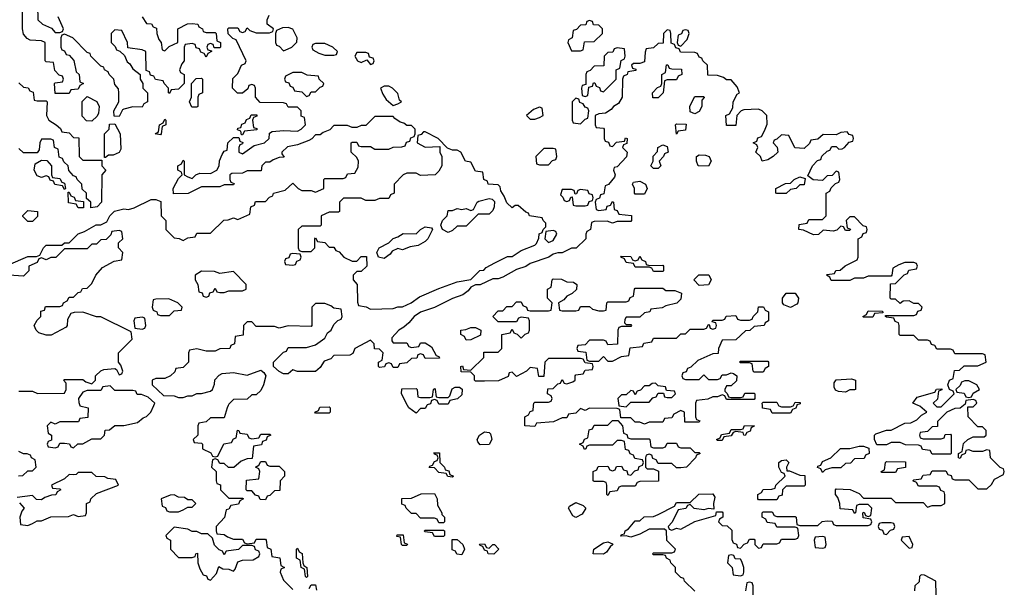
# Model space of a CAD drawing. Header units: inches. Extents: x 2701323 to 2964515, y 494916 to 722124.
# Tile 499 of 656: x 2882794 to 2887106, y 639203 to 641690. Entities that reach past the tile are written whole.
import ezdxf

# ---------------------------------------------------------------- set-up
doc = ezdxf.new("R2010")
doc.units = ezdxf.units.IN
doc.header["$MEASUREMENT"] = 0
doc.layers.add('C8683', color=7, linetype='Continuous')
doc.layers.add('C8684', color=7, linetype='Continuous')

msp = doc.modelspace()

# ---------------------------------------------------------------- linework, layer by layer
at = {"layer": 'C8683', "color": 2, "elevation": 2}
for points in [[(2883057.3, 640000), (2883058, 639998), (2883094, 639990), (2883092.7, 639947.3), (2883058, 639942), (2883052, 639928), (2882970, 639928), (2882950, 639918), (2882930, 639926), (2882914, 639910), (2882918, 639878), (2882934, 639870), (2882932.7, 639847.3), (2882918, 639842), (2882914, 639830), (2882918, 639818), (2882950, 639814), (2882962, 639818), (2882970, 639834), (2882990, 639834), (2883011.6, 639831.6), (2883018, 639818), (2883030, 639814), (2883048.4, 639831.6), (2883070, 639832), (2883110, 639854), (2883150, 639854), (2883166, 639870), (2883168, 639892), (2883187.3, 639892.7), (2883210, 639912), (2883250, 639912), (2883310, 639924.7), (2883334.6, 639945.4), (2883350, 639952), (2883368, 639970), (2883381.5, 640000)], [(2883707, 640000), (2883702, 639990), (2883690, 639946), (2883630, 639946), (2883610, 639928), (2883578, 639922), (2883574, 639910), (2883574, 639870), (2883554, 639850), (2883558, 639838), (2883590, 639834), (2883594, 639830), (2883594, 639810), (2883631.6, 639791.6), (2883638, 639778), (2883650, 639774), (2883662, 639778), (2883688.7, 639831.3), (2883722, 639838), (2883730, 639854), (2883742, 639858), (2883748.4, 639891.6), (2883754, 639890), (2883758, 639878), (2883790, 639874), (2883798, 639858), (2883810, 639854), (2883842, 639858), (2883850, 639874), (2883890, 639874), (2883894, 639870), (2883878, 639862), (2883872.7, 639847.3), (2883858, 639842), (2883852.7, 639827.3), (2883818, 639822), (2883812.7, 639767.3), (2883790, 639766), (2883763.6, 639756.4), (2883731.6, 639728.4), (2883708.4, 639728.4), (2883690, 639746), (2883670, 639746), (2883662, 639762), (2883650, 639766), (2883638, 639762), (2883634, 639730), (2883654, 639710), (2883654, 639670), (2883658, 639658), (2883672.7, 639652.7), (2883674, 639630), (2883710, 639594), (2883770, 639594), (2883774, 639590), (2883758, 639582), (2883752.7, 639567.3), (2883718, 639562), (2883710, 639546), (2883698, 639542), (2883691.6, 639508.4), (2883654, 639470), (2883654, 639450), (2883658, 639438), (2883690, 639434), (2883703.6, 639423.6), (2883730, 639414), (2883770, 639414), (2883778, 639398), (2883790, 639394), (2883822, 639398), (2883830, 639414), (2883870, 639414), (2883874, 639410), (2883878, 639378), (2883894, 639370), (2883898, 639338), (2883932.7, 639332.7), (2883938, 639298), (2883954, 639290), (2883938, 639282), (2883934, 639270), (2883950, 639234), (2883990, 639194)], [(2884577, 640000), (2884570, 639986), (2884550, 639986), (2884530, 639966), (2884498, 639990), (2884492.7, 640000)], [(2885754, 640000), (2885754, 639950), (2885758, 639938), (2885772.7, 639932.7), (2885770, 639926), (2885707.3, 639927.3), (2885706, 639970), (2885690, 639978), (2885658, 639962), (2885650, 639946), (2885618, 639942), (2885610, 639926), (2885550, 639926), (2885530, 639918), (2885510, 639926), (2885490, 639926), (2885470, 639946), (2885426, 639946), (2885422, 639982), (2885410, 639986), (2885290, 639988), (2885270, 639978), (2885250, 639986), (2885230, 639966), (2885198, 639962), (2885190, 639946), (2885170, 639946), (2885131.6, 639928.4), (2885058, 639922), (2885050, 639908), (2885006, 639910), (2885006, 639950), (2885022, 639958), (2885030, 639974), (2885042, 639978), (2885044.7, 640000)], [(2885417.8, 640000), (2885418, 639998), (2885450, 639994), (2885456, 640000)], [(2885750, 639186), (2885706, 639230), (2885702, 639242), (2885690, 639246), (2885666, 639270), (2885666, 639290), (2885646, 639310), (2885642, 639322), (2885626, 639330), (2885622, 639342), (2885610, 639346), (2885570, 639346), (2885566, 639350), (2885570, 639354), (2885650, 639354), (2885662, 639358), (2885666, 639370), (2885628.4, 639408.4), (2885626, 639450), (2885618, 639458), (2885550, 639458), (2885510, 639435.3), (2885470, 639422), (2885450, 639428), (2885427.3, 639427.3), (2885430, 639434), (2885442, 639438), (2885446, 639450), (2885460.4, 639459.6), (2885490, 639494), (2885510, 639494), (2885528.4, 639511.6), (2885570, 639514), (2885590, 639522), (2885662, 639558), (2885670, 639574), (2885730, 639574), (2885768.4, 639611.6), (2885830, 639612), (2885838, 639598), (2885832, 639570), (2885834, 639546), (2885810, 639548), (2885790, 639542), (2885748.4, 639548.4), (2885730, 639566), (2885718, 639562), (2885711.6, 639548.4), (2885678, 639542), (2885652, 639488), (2885634, 639470), (2885638, 639458), (2885650, 639454), (2885670, 639462), (2885690, 639458), (2885750, 639492), (2885842, 639518), (2885846, 639534), (2885870, 639534), (2885874, 639530), (2885874, 639510), (2885858, 639502), (2885854, 639490), (2885870, 639474), (2885892.7, 639472.7), (2885912.7, 639452.7), (2885912.7, 639412.7), (2885918, 639398), (2885932.7, 639392.7), (2885938, 639378), (2885950, 639374), (2885967.3, 639392.7), (2885982, 639398), (2885990, 639414), (2886010, 639414), (2886014, 639410), (2886014, 639390), (2886030, 639374), (2886042, 639378), (2886050, 639394), (2886110, 639394), (2886122, 639398), (2886130, 639414), (2886190, 639414), (2886202, 639418), (2886206, 639430), (2886202, 639462), (2886190, 639466), (2886110, 639466), (2886102, 639482), (2886067.3, 639487.3), (2886062, 639502), (2886046, 639510), (2886046, 639530), (2886050, 639534), (2886090, 639534), (2886098, 639518), (2886110, 639514), (2886190, 639514), (2886194, 639510), (2886198, 639478), (2886210, 639474), (2886290, 639474), (2886308.4, 639491.6), (2886330, 639494), (2886352.7, 639492.7), (2886358, 639478), (2886370, 639474), (2886510, 639474), (2886522, 639478), (2886526, 639490), (2886522, 639502), (2886487.3, 639507.3), (2886486, 639530), (2886492.7, 639532.7), (2886498, 639518), (2886510, 639514), (2886522, 639518), (2886526, 639550), (2886510, 639566), (2886470, 639566), (2886458, 639562), (2886454, 639530), (2886450, 639526), (2886442, 639542), (2886387.3, 639547.3), (2886386, 639570), (2886376.4, 639596.4), (2886366, 639610), (2886366, 639630), (2886370, 639634), (2886431.6, 639631.6), (2886470, 639614), (2886490, 639594), (2886610, 639594), (2886630, 639574), (2886750, 639574), (2886770, 639554), (2886790, 639562), (2886830, 639562), (2886846, 639570), (2886846, 639610), (2886842, 639622), (2886827.3, 639627.3), (2886822, 639642), (2886810, 639646), (2886730, 639646), (2886722, 639662), (2886706, 639670), (2886710, 639674), (2886742, 639678), (2886750, 639694), (2886782, 639698), (2886790, 639714), (2886850, 639714), (2886858, 639698), (2886872.7, 639692.7), (2886878, 639678), (2886890, 639674), (2886950, 639674), (2886990, 639634), (2887030, 639634), (2887050, 639654), (2887063.1, 639676.9), (2887102, 639698), (2887106, 639710), (2887102, 639722), (2887087.3, 639727.3), (2887046, 639770), (2887042, 639802), (2887030, 639806), (2887010, 639798), (2886970, 639798), (2886950, 639806), (2886938, 639802), (2886934, 639790), (2886918, 639782), (2886912.7, 639767.3), (2886906, 639770), (2886906, 639790), (2886922, 639798), (2886927.3, 639832.7), (2886946, 639850), (2886970, 639862), (2887018, 639862), (2887026, 639870), (2887026, 639890), (2887010, 639906), (2886990, 639906), (2886948, 639950), (2886946, 639994), (2886970, 639994), (2886976, 640000)], [(2886197.3, 640000), (2886192.7, 639987.3), (2886178, 639982), (2886170, 639966), (2886090, 639966), (2886082, 639982), (2886047.3, 639987.3), (2886046.6, 640000)], [(2886117, 640000), (2886118, 639998), (2886130, 639994), (2886170, 639994), (2886182, 639998), (2886183, 640000)], [(2886927.2, 640000), (2886912.7, 639987.3), (2886890, 639986), (2886854, 639970), (2886814, 639930), (2886812.7, 639907.3), (2886790, 639906), (2886770, 639886), (2886738, 639882), (2886734, 639870), (2886738, 639858), (2886750, 639854), (2886830, 639854), (2886842, 639858), (2886847.3, 639872.7), (2886870, 639874), (2886874, 639870), (2886874, 639790), (2886870, 639786), (2886790, 639786), (2886782, 639802), (2886747.3, 639807.3), (2886742, 639822), (2886730, 639826), (2886672.7, 639827.3), (2886650, 639838), (2886610, 639838), (2886590, 639828), (2886547.3, 639827.3), (2886538, 639850), (2886538, 639870), (2886544, 639876), (2886590, 639891.3), (2886610, 639891.3), (2886670, 639922), (2886696.4, 639923.6), (2886723.1, 639936.9), (2886743.1, 639956.9), (2886766, 639970), (2886736.4, 639996.4), (2886728.4, 640000)], [(2886804, 640000), (2886810, 639994), (2886830, 639994), (2886836, 640000)], [(2882788.4, 639691.6), (2882807.3, 639692.7), (2882830, 639714), (2882850, 639714), (2882866, 639730), (2882862, 639762), (2882846, 639770), (2882842, 639782), (2882827.3, 639787.3), (2882810, 639788), (2882790, 639798)], [(2882792.7, 639572.7), (2882814, 639550), (2882803.6, 639536.4), (2882794, 639510), (2882798, 639478), (2882830, 639474), (2882850, 639482), (2882870, 639494), (2882890, 639494), (2882930, 639512), (2883007.3, 639512.7), (2883030, 639522), (2883050, 639514), (2883082, 639518), (2883086, 639530), (2883086, 639570), (2883102, 639578), (2883106, 639590), (2883130, 639614), (2883226, 639650), (2883215.3, 639675.3), (2883180.4, 639680.4), (2883167.3, 639687.3), (2883128.4, 639688.4), (2883110, 639706), (2883050, 639706), (2883042, 639698), (2883030, 639695.3), (2883010, 639698), (2882990, 639678), (2882934, 639650), (2882938, 639638), (2882970, 639634), (2882974, 639630), (2882958, 639622), (2882951.6, 639608.4), (2882932.7, 639607.3), (2882903.6, 639596.4), (2882890, 639586), (2882867.3, 639587.3), (2882850, 639606), (2882783.6, 639596.4)], [(2886808, 639170), (2886806, 639230), (2886756.4, 639256.4), (2886742, 639258), (2886734, 639250), (2886732.7, 639227.3), (2886714, 639210), (2886712.7, 639187.3)], [(2884062, 639198), (2884070, 639214), (2884090, 639214), (2884094, 639190)], [(2886006, 639170), (2886006, 639210), (2886002, 639222), (2885990, 639226), (2885978, 639222), (2885972.7, 639187.3)]]:
    msp.add_lwpolyline(points, dxfattribs=at)
for points in [[(2884090, 639966), (2884086, 639970), (2884102, 639978), (2884108.4, 639991.6), (2884150, 639994), (2884154, 639990), (2884154, 639970), (2884150, 639966)], [(2885470, 639854), (2885550, 639854), (2885554, 639850), (2885558, 639818), (2885570, 639814), (2885610, 639814), (2885622, 639818), (2885630, 639834), (2885670, 639834), (2885678, 639818), (2885690, 639814), (2885730, 639814), (2885750, 639794), (2885770, 639794), (2885774, 639790), (2885758, 639782), (2885754, 639770), (2885714, 639730), (2885690, 639726), (2885670, 639726), (2885650, 639746), (2885590, 639746), (2885582, 639762), (2885567.3, 639767.3), (2885562, 639782), (2885550, 639786), (2885538, 639782), (2885534, 639770), (2885534, 639730), (2885542, 639722), (2885570, 639722), (2885592, 639712), (2885592, 639668), (2885510, 639666), (2885498, 639662), (2885490, 639646), (2885430, 639646), (2885418, 639642), (2885410, 639626), (2885378, 639622), (2885370, 639606), (2885366, 639610), (2885366, 639650), (2885362, 639662), (2885350, 639666), (2885310, 639666), (2885306, 639670), (2885306, 639710), (2885322, 639718), (2885327.3, 639732.7), (2885370, 639734), (2885378, 639718), (2885390, 639714), (2885402, 639718), (2885407.3, 639732.7), (2885430, 639734), (2885438, 639718), (2885452.7, 639712.7), (2885458, 639698), (2885470, 639694), (2885487.3, 639712.7), (2885502, 639718), (2885507.3, 639732.7), (2885522, 639738), (2885526, 639750), (2885522, 639762), (2885487.3, 639767.3), (2885482, 639782), (2885467.3, 639787.3), (2885462, 639802), (2885447.3, 639807.3), (2885442, 639842), (2885430, 639846), (2885410, 639846), (2885390, 639826), (2885290, 639826), (2885278, 639822), (2885274, 639810), (2885267.3, 639807.3), (2885262, 639822), (2885246, 639830), (2885262, 639838), (2885267.3, 639852.7), (2885282, 639858), (2885287.3, 639892.7), (2885302, 639898), (2885310, 639914), (2885370, 639914), (2885390, 639934), (2885414, 639934), (2885434, 639910), (2885438, 639878), (2885452.7, 639872.7), (2885458, 639858)], [(2885971.6, 639868.4), (2885966, 639870), (2885962, 639882), (2885930, 639886), (2885918, 639882), (2885910, 639866), (2885878, 639862), (2885870, 639846), (2885850, 639846), (2885846, 639850), (2885862, 639858), (2885867.3, 639872.7), (2885902, 639878), (2885910, 639894), (2885950, 639894), (2885962, 639898), (2885968, 639912), (2886012, 639910), (2885998, 639902), (2885992.7, 639887.3), (2885978, 639882)], [(2884810, 639828), (2884800.4, 639840.4), (2884798, 639850), (2884808, 639870), (2884830, 639884.7), (2884850, 639882), (2884856, 639876), (2884862, 639850), (2884850, 639828.7)], [(2886310, 639706), (2886302, 639722), (2886288, 639728), (2886290, 639734), (2886302, 639738), (2886310, 639754), (2886346, 639770), (2886388.4, 639811.6), (2886430, 639811.3), (2886470, 639822), (2886490, 639822), (2886512.7, 639812.7), (2886514, 639790), (2886498, 639782), (2886492.7, 639767.3), (2886450, 639766), (2886432.7, 639747.3), (2886410, 639746), (2886390, 639726), (2886350, 639726), (2886322, 639718)], [(2884690, 639686), (2884668.4, 639688.4), (2884662, 639702), (2884630, 639706), (2884610, 639726), (2884587.3, 639727.3), (2884590, 639734), (2884602, 639738), (2884610, 639754), (2884622, 639758), (2884626, 639770), (2884622, 639782), (2884610, 639786), (2884607.3, 639792.7), (2884632.7, 639792.7), (2884634, 639750), (2884654, 639730), (2884658, 639718), (2884672.7, 639712.7), (2884678, 639698), (2884694, 639690)], [(2883890, 639734), (2883930, 639734), (2883954, 639710), (2883954, 639690), (2883934, 639670), (2883932.7, 639627.3), (2883910, 639626), (2883890, 639606), (2883878, 639602), (2883870, 639586), (2883847.3, 639587.3), (2883842, 639602), (2883827.3, 639607.3), (2883810, 639626), (2883790, 639626), (2883786, 639630), (2883787.3, 639672.7), (2883842, 639678), (2883846, 639710), (2883842, 639722), (2883826, 639730), (2883842, 639738), (2883850, 639754), (2883870, 639754), (2883878, 639738)], [(2886154, 639714), (2886166, 639714), (2886210, 639694), (2886232.7, 639692.7), (2886234, 639650), (2886230, 639646), (2886150, 639646), (2886134, 639630), (2886132.7, 639607.3), (2886118, 639602), (2886110, 639586), (2886030, 639586), (2886026, 639590), (2886026, 639610), (2886042, 639618), (2886050, 639632), (2886087.3, 639632.7), (2886102, 639638), (2886106, 639650), (2886146, 639690), (2886142, 639702), (2886130, 639706), (2886118, 639730), (2886118, 639750), (2886130, 639758), (2886150, 639762), (2886162, 639750), (2886152, 639730)], [(2886570, 639706), (2886566, 639710), (2886582, 639718), (2886586, 639750), (2886590, 639754), (2886672.7, 639752.7), (2886672.7, 639727.3), (2886638, 639722), (2886630, 639706)], [(2883470, 639608), (2883452.7, 639607.3), (2883414, 639590), (2883418, 639558), (2883432.7, 639552.7), (2883438, 639538), (2883450, 639534), (2883490, 639534), (2883510, 639542), (2883530, 639554), (2883550, 639554), (2883566, 639570), (2883550, 639586), (2883530, 639586), (2883516.4, 639596.4), (2883490, 639598)], [(2884630, 639486), (2884622, 639502), (2884610, 639506), (2884550, 639506), (2884530, 639526), (2884510, 639526), (2884486, 639550), (2884482, 639562), (2884467.3, 639567.3), (2884467.3, 639592.7), (2884510, 639594), (2884552.7, 639612.7), (2884610, 639614), (2884622, 639590), (2884623.6, 639563.6), (2884642, 639530), (2884642, 639522), (2884654, 639510), (2884654, 639490), (2884650, 639486)], [(2885230, 639509), (2885216.4, 639516.4), (2885198, 639550), (2885202, 639558), (2885230, 639574), (2885262, 639562), (2885274, 639550), (2885256.9, 639523.1)], [(2886610, 639486), (2886570, 639486), (2886558, 639482), (2886554, 639470), (2886558, 639458), (2886572.7, 639452.7), (2886578, 639438), (2886590, 639434), (2886607.3, 639452.7), (2886622, 639458), (2886626, 639470), (2886622, 639482)], [(2883470, 639466), (2883434, 639430), (2883438, 639418), (2883454, 639410), (2883454, 639370), (2883490, 639334), (2883550, 639334), (2883562, 639338), (2883566, 639350), (2883572.7, 639352.7), (2883574, 639310), (2883583.6, 639283.6), (2883598, 639258), (2883612.7, 639252.7), (2883618, 639238), (2883630, 639234), (2883656.4, 639263.6), (2883666, 639294), (2883683.6, 639283.6), (2883710, 639282), (2883730, 639274), (2883738, 639282), (2883750, 639314), (2883770, 639322), (2883816.4, 639323.6), (2883842, 639338), (2883846, 639350), (2883842, 639362), (2883827.3, 639367.3), (2883822, 639382), (2883810, 639386), (2883770, 639386), (2883752, 639368), (2883698, 639362), (2883690, 639346), (2883682, 639362), (2883667.3, 639367.3), (2883647.3, 639387.3), (2883638, 639418), (2883618, 639438), (2883590, 639438), (2883570, 639448), (2883550, 639448), (2883530, 639458)], [(2884470, 639386), (2884466, 639390), (2884462, 639422), (2884446, 639426), (2884447.3, 639432.7), (2884472.7, 639432.7), (2884478, 639398), (2884492.7, 639392.7), (2884490, 639386)], [(2884610, 639426), (2884602, 639442), (2884570, 639446), (2884566, 639450), (2884570, 639454), (2884650, 639454), (2884654, 639450), (2884654, 639430), (2884650, 639426)], [(2886310, 639426), (2886278, 639422), (2886274, 639410), (2886278, 639378), (2886310, 639374), (2886322, 639378), (2886326, 639390), (2886322, 639422)], [(2886690, 639426), (2886658, 639422), (2886654, 639410), (2886690, 639374), (2886702, 639378), (2886706, 639390)], [(2884730, 639346), (2884708, 639348), (2884702, 639362), (2884687.3, 639367.3), (2884687.3, 639412.7), (2884710, 639412), (2884734, 639390), (2884742, 639370)], [(2884850, 639374), (2884866, 639390), (2884874, 639390), (2884892, 639370), (2884870, 639348.7), (2884846, 639350), (2884842, 639362), (2884830, 639366), (2884822, 639382), (2884810, 639386), (2884807.3, 639392.7), (2884830, 639394), (2884838, 639378)], [(2885350, 639348.7), (2885306, 639350), (2885308, 639370), (2885350, 639398), (2885370, 639402), (2885390, 639394), (2885392, 639390), (2885379.6, 639380.4), (2885363.6, 639356.4)], [(2884050, 639246), (2884046, 639250), (2884042, 639282), (2884026, 639290), (2884022, 639322), (2884006, 639330), (2884006, 639370), (2884010, 639374), (2884018, 639358), (2884031.6, 639351.6), (2884034, 639310), (2884038, 639298), (2884051.3, 639290), (2884054, 639250)], [(2885910, 639346), (2885898, 639342), (2885894, 639310), (2885914, 639290), (2885918, 639258), (2885950, 639254), (2885962, 639258), (2885966, 639270), (2885966, 639290), (2885956.4, 639316.4), (2885950, 639326), (2885927.3, 639327.3), (2885922, 639342)]]:
    msp.add_lwpolyline(points, close=True, dxfattribs=at)
at = {"layer": 'C8684', "color": 2, "elevation": 2}
for points in [[(2883330, 641702), (2883350, 641674), (2883371.6, 641671.6), (2883378, 641658), (2883392.7, 641652.7), (2883394, 641630), (2883403.6, 641603.6), (2883414, 641590), (2883418, 641558), (2883430, 641554), (2883448, 641572), (2883486, 641590), (2883486, 641650), (2883528.4, 641671.6), (2883550, 641674), (2883574, 641670), (2883578, 641658), (2883594, 641650), (2883598, 641638), (2883610, 641634), (2883650, 641634), (2883654, 641630), (2883658, 641598), (2883674, 641590), (2883674, 641570), (2883670, 641566), (2883646, 641566), (2883642, 641582), (2883630, 641586), (2883618, 641582), (2883614, 641570), (2883618, 641558), (2883634, 641554), (2883634, 641550), (2883618, 641542), (2883610, 641526), (2883602, 641542), (2883587.3, 641547.3), (2883582, 641562), (2883567.3, 641567.3), (2883562, 641582), (2883550, 641586), (2883518, 641582), (2883514, 641570), (2883514, 641510), (2883503.6, 641496.4), (2883494, 641470), (2883498, 641458), (2883514, 641450), (2883514, 641410), (2883490, 641386), (2883458, 641382), (2883450, 641366), (2883446, 641370), (2883446, 641390), (2883426, 641410), (2883422, 641422), (2883388.4, 641428.4), (2883382, 641442), (2883367.3, 641447.3), (2883362, 641462), (2883348, 641468), (2883346, 641550), (2883330, 641558), (2883267.3, 641567.3), (2883266, 641590), (2883242, 641642), (2883210, 641646), (2883194, 641630), (2883194, 641590), (2883212.7, 641572.7), (2883218, 641558), (2883232.7, 641552.7), (2883252.7, 641532.7), (2883264.7, 641504.7), (2883276.9, 641496.9), (2883290, 641474), (2883322, 641450), (2883322, 641430), (2883334, 641410), (2883334, 641390), (2883354, 641370), (2883354, 641330), (2883338, 641322), (2883330, 641306), (2883290, 641308), (2883250, 641298), (2883244.7, 641295.3), (2883230, 641266), (2883207.3, 641267.3), (2883206, 641290), (2883228, 641330), (2883228, 641370), (2883227.3, 641387.3), (2883210, 641406), (2883206, 641430), (2883186, 641450), (2883182, 641462), (2883166, 641470), (2883162, 641482), (2883150, 641486), (2883106, 641530), (2883102, 641542), (2883090, 641546), (2883026, 641610), (2882990, 641626), (2882978, 641622), (2882974, 641610), (2882974, 641570), (2882978, 641558), (2882990, 641554), (2882998, 641538), (2883010, 641534), (2883031.6, 641511.6), (2883042, 641462), (2883054, 641450), (2883058, 641418), (2883074, 641410), (2883058, 641402), (2883050, 641386), (2883018, 641382), (2883010, 641366), (2882950, 641366), (2882946, 641410), (2882950, 641414), (2882982, 641418), (2882986, 641430), (2882982, 641442), (2882967.3, 641447.3), (2882947.3, 641467.3), (2882942, 641502), (2882910, 641506), (2882906, 641510), (2882906, 641590), (2882890, 641598), (2882840.4, 641600.4), (2882827.3, 641607.3), (2882810, 641626), (2882806, 641650), (2882806, 641730)], [(2882872.7, 641752.7), (2882874, 641690), (2882894, 641670), (2882932.7, 641652.7), (2882950, 641634), (2882970, 641634), (2882982, 641638), (2882986, 641650), (2882962, 641702)], [(2882744.7, 640615.3), (2882830, 640652), (2882867.3, 640652.7), (2882882, 640658), (2882898, 640690), (2882910, 640702), (2882978, 640702), (2882990, 640712), (2883010, 640712), (2883050, 640751.3), (2883078, 640762), (2883128.7, 640791.3), (2883150, 640791.3), (2883175.3, 640804.7), (2883189.3, 640830.7), (2883209.3, 640850.7), (2883250, 640861), (2883270, 640858), (2883294.6, 640865.4), (2883370, 640902), (2883390, 640902), (2883412.7, 640892.7), (2883414, 640830), (2883434, 640810), (2883434, 640770), (2883470, 640734), (2883492, 640732), (2883510, 640722), (2883530, 640734), (2883562, 640738), (2883570, 640754), (2883630, 640754), (2883688.4, 640811.6), (2883707.3, 640812.7), (2883730, 640822), (2883750, 640814), (2883802, 640838), (2883806, 640870), (2883822, 640878), (2883827.3, 640892.7), (2883870, 640894), (2883887.3, 640912.7), (2883902, 640918), (2883906, 640930), (2883956.4, 640943.6), (2883990, 640974), (2884014, 640950), (2884030, 640942), (2884070, 640942), (2884090, 640934), (2884126, 640950), (2884126, 640990), (2884130, 640994), (2884210, 640994), (2884222, 640998), (2884230, 641014), (2884262, 641018), (2884276.4, 641043.6), (2884278, 641070), (2884270, 641086), (2884246, 641110), (2884246, 641150), (2884250, 641154), (2884270, 641154), (2884278, 641138), (2884290, 641134), (2884330, 641134), (2884350, 641122), (2884410, 641122), (2884430, 641132), (2884467.3, 641132.7), (2884482, 641138), (2884487.3, 641152.7), (2884502, 641158), (2884507.3, 641172.7), (2884522, 641178), (2884526, 641190), (2884526, 641210), (2884510, 641226), (2884490, 641226), (2884476.4, 641236.4), (2884460.4, 641240.4), (2884436.4, 641256.4), (2884430, 641266), (2884350, 641266), (2884310, 641226), (2884290, 641226), (2884270, 641218), (2884250, 641218), (2884230, 641226), (2884170, 641226), (2884152.7, 641207.3), (2884123.6, 641196.4), (2884110, 641186), (2884090, 641186), (2884072.7, 641167.3), (2884059.6, 641160.4), (2884010, 641142), (2883966.4, 641133.6), (2883942, 641110), (2883942, 641102), (2883952.7, 641087.3), (2883930, 641086), (2883903.6, 641076.4), (2883890, 641066), (2883870, 641066), (2883854, 641050), (2883851.6, 641028.4), (2883790, 641028), (2883770, 641018), (2883723.6, 641016.4), (2883714, 641010), (2883714, 640990), (2883718, 640978), (2883732.7, 640972.7), (2883730, 640966), (2883690, 640966), (2883670, 640958), (2883590, 640958), (2883531.6, 640928.4), (2883467.3, 640927.3), (2883466, 640950), (2883490, 640994), (2883506, 641010), (2883502, 641022), (2883486, 641030), (2883486, 641050), (2883502, 641058), (2883510, 641074), (2883514, 641070), (2883514, 641010), (2883530, 641002), (2883550, 640994), (2883566, 641010), (2883583.1, 641016.9), (2883630, 641016), (2883658, 641030), (2883668, 641050), (2883668.7, 641071.3), (2883680.4, 641099.6), (2883690, 641114), (2883702, 641118), (2883706, 641150), (2883730, 641174), (2883754, 641174), (2883758, 641158), (2883771.6, 641151.6), (2883770, 641146), (2883758, 641142), (2883754, 641130), (2883754, 641110), (2883770, 641102), (2883821.2, 641138.8), (2883866, 641150), (2883886, 641170), (2883887.3, 641192.7), (2883900.4, 641199.6), (2883950, 641204.7), (2884010, 641202), (2884026, 641210), (2884046, 641230), (2884042, 641262), (2884027.3, 641267.3), (2884026, 641290), (2884010, 641306), (2883970, 641306), (2883962, 641322), (2883950, 641326), (2883847.3, 641327.3), (2883826, 641350), (2883826, 641390), (2883822, 641402), (2883810, 641406), (2883798, 641402), (2883792.7, 641387.3), (2883770, 641368), (2883748.4, 641368.4), (2883726, 641390), (2883727.3, 641432.7), (2883750, 641454), (2883766, 641490), (2883782, 641498), (2883786, 641510), (2883742, 641602), (2883727.3, 641607.3), (2883707.3, 641627.3), (2883706, 641650), (2883710, 641654), (2883750, 641654), (2883758, 641638), (2883770, 641634), (2883782, 641638), (2883790, 641654), (2883802, 641642), (2883830, 641632), (2883887.3, 641632.7), (2883902, 641638), (2883906, 641650), (2883878, 641670), (2883878, 641690), (2883886, 641710)], [(2886836, 640000), (2886886, 640050), (2886882, 640062), (2886866, 640070), (2886858, 640090), (2886866, 640110), (2886882, 640118), (2886887.3, 640152.7), (2886910, 640154), (2886930, 640174), (2886990, 640174), (2887026, 640190), (2887022, 640222), (2887010, 640226), (2886890, 640226), (2886882, 640242), (2886870, 640246), (2886810, 640246), (2886802, 640262), (2886787.3, 640267.3), (2886782, 640282), (2886770, 640286), (2886730, 640286), (2886710, 640306), (2886650, 640306), (2886646, 640310), (2886646, 640350), (2886642, 640362), (2886627.3, 640367.3), (2886622, 640382), (2886590, 640386), (2886586, 640390), (2886586, 640394), (2886710, 640394), (2886722, 640398), (2886727.3, 640412.7), (2886742, 640418), (2886746, 640430), (2886730, 640446), (2886710, 640446), (2886690, 640458), (2886663.6, 640456.4), (2886650, 640446), (2886630, 640466), (2886610, 640466), (2886606, 640470), (2886607.3, 640532.7), (2886630, 640534), (2886667.3, 640572.7), (2886682, 640578), (2886687.3, 640592.7), (2886722, 640598), (2886726, 640610), (2886722, 640622), (2886710, 640626), (2886670, 640626), (2886643.6, 640616.4), (2886618, 640602), (2886614, 640570), (2886610, 640566), (2886510, 640566), (2886490, 640558), (2886450, 640558), (2886430, 640548), (2886347.3, 640547.3), (2886342, 640562), (2886328, 640570), (2886330, 640574), (2886362, 640578), (2886368.4, 640591.6), (2886387.3, 640592.7), (2886408.4, 640611.6), (2886462, 640638), (2886466, 640650), (2886466, 640730), (2886482, 640738), (2886487.3, 640752.7), (2886502, 640758), (2886506, 640770), (2886502, 640782), (2886487.3, 640787.3), (2886450, 640826), (2886430, 640826), (2886414, 640810), (2886418, 640778), (2886432.7, 640772.7), (2886430, 640766), (2886410, 640766), (2886402, 640782), (2886390, 640786), (2886372, 640768), (2886356.9, 640763.1), (2886312.7, 640767.3), (2886291.6, 640748.4), (2886270, 640748), (2886227.3, 640767.3), (2886206, 640770), (2886207.3, 640792.7), (2886242, 640798), (2886250, 640814), (2886310, 640814), (2886326, 640830), (2886326, 640930), (2886342, 640938), (2886347.3, 640952.7), (2886367.3, 640972.7), (2886382, 640978), (2886386, 640990), (2886382, 641022), (2886370, 641026), (2886352.7, 641007.3), (2886330, 641006), (2886310, 640986), (2886268.4, 640988.4), (2886246, 641006), (2886266, 641050), (2886287.3, 641072.7), (2886302, 641078), (2886307.3, 641092.7), (2886330, 641114), (2886342, 641118), (2886350, 641134), (2886370, 641134), (2886382, 641122), (2886396.4, 641123.6), (2886406, 641130), (2886427.3, 641152.7), (2886442, 641158), (2886446, 641170), (2886442, 641182), (2886427.3, 641187.3), (2886418, 641198), (2886390, 641195.3), (2886370, 641186), (2886312.7, 641187.3), (2886290, 641166), (2886258, 641162), (2886252.7, 641147.3), (2886230, 641126), (2886188.4, 641128.4), (2886162, 641182), (2886130, 641186), (2886110, 641166), (2886098, 641162), (2886094, 641150), (2886111.6, 641131.6), (2886114, 641110), (2886094, 641090), (2886070, 641075.3), (2886046, 641070), (2886038, 641090), (2886018, 641110), (2886026, 641130), (2886022, 641142), (2886006, 641150), (2886022, 641158), (2886027.3, 641172.7), (2886042, 641178), (2886056.4, 641203.6), (2886067.3, 641232.7), (2886066, 641270), (2886046, 641290), (2886030, 641298), (2885965.4, 641294.6), (2885954, 641290), (2885934, 641270), (2885930, 641226), (2885890, 641226), (2885886, 641270), (2885902, 641278), (2885916.4, 641303.6), (2885918, 641330), (2885936.4, 641363.6), (2885946, 641370), (2885936.4, 641396.4), (2885910, 641426), (2885890, 641426), (2885876.4, 641436.4), (2885850, 641446), (2885807.3, 641447.3), (2885806, 641490), (2885786, 641510), (2885782, 641522), (2885770, 641526), (2885762, 641542), (2885750, 641546), (2885687.3, 641547.3), (2885682, 641562), (2885667.3, 641567.3), (2885662, 641582), (2885647.3, 641587.3), (2885646, 641630), (2885642, 641642), (2885630, 641646), (2885614, 641630), (2885612.7, 641587.3), (2885590, 641586), (2885570, 641566), (2885538, 641562), (2885532.7, 641547.3), (2885530, 641506), (2885510, 641498), (2885482, 641498), (2885474, 641490), (2885478, 641478), (2885492.7, 641472.7), (2885492.7, 641467.3), (2885458, 641462), (2885454, 641450), (2885438, 641442), (2885434, 641430), (2885432, 641350), (2885416.9, 641323.1), (2885394, 641310), (2885383.6, 641296.4), (2885359.6, 641280.4), (2885330, 641278), (2885314, 641270), (2885314, 641230), (2885318, 641218), (2885350, 641214), (2885354, 641210), (2885354, 641170), (2885358, 641158), (2885372.7, 641152.7), (2885378, 641138), (2885390, 641134), (2885407.3, 641152.7), (2885442, 641158), (2885447.3, 641172.7), (2885454, 641170), (2885452.7, 641147.3), (2885438, 641142), (2885434, 641130), (2885454, 641110), (2885451.6, 641088.4), (2885410, 641046), (2885398, 641042), (2885394, 641030), (2885402, 641010), (2885399.6, 641000.4), (2885372.7, 640967.3), (2885358, 640962), (2885352.7, 640927.3), (2885338, 640922), (2885332.7, 640907.3), (2885318, 640902), (2885314, 640890), (2885318, 640858), (2885330, 640854), (2885362, 640858), (2885367.3, 640872.7), (2885382, 640878), (2885390, 640894), (2885394, 640890), (2885398, 640858), (2885410, 640854), (2885418, 640838), (2885472.7, 640832.7), (2885474, 640810), (2885470, 640806), (2885410, 640806), (2885390, 640798), (2885367.3, 640807.3), (2885310, 640806), (2885298, 640802), (2885294, 640770), (2885278, 640762), (2885274, 640750), (2885274, 640730), (2885231.6, 640688.4), (2885210, 640688.7), (2885170, 640668.7), (2885150, 640668.7), (2885130, 640662), (2885110.8, 640649.2), (2885030, 640622), (2885010, 640608.7), (2884970, 640595.3), (2884910, 640561.2), (2884890, 640554), (2884866, 640554), (2884810, 640528), (2884790, 640528), (2884770, 640518), (2884758, 640502), (2884734.8, 640485.2), (2884690, 640468.7), (2884610.6, 640429.4), (2884550, 640408.7), (2884522, 640390), (2884498.8, 640361.2), (2884476.9, 640343.1), (2884454, 640330), (2884423.6, 640296.4), (2884423.6, 640283.6), (2884430, 640274), (2884490, 640274), (2884498, 640258), (2884510, 640254), (2884542, 640258), (2884550, 640274), (2884570, 640274), (2884596.9, 640256.9), (2884618, 640218), (2884630, 640214), (2884632.7, 640207.3), (2884570, 640206), (2884562, 640222), (2884550, 640226), (2884538, 640222), (2884532.7, 640207.3), (2884510, 640206), (2884490, 640186), (2884458, 640182), (2884450, 640166), (2884430, 640166), (2884422, 640182), (2884410, 640186), (2884398, 640182), (2884391.6, 640168.4), (2884370, 640166), (2884366, 640170), (2884366, 640190), (2884382, 640198), (2884386, 640230), (2884370, 640246), (2884347.3, 640247.3), (2884346, 640270), (2884330, 640286), (2884262, 640250), (2884252.7, 640227.3), (2884239.6, 640220.4), (2884170, 640218), (2884156, 640204), (2884126.8, 640193.2), (2884110, 640166), (2884090, 640148), (2884010, 640148), (2883990, 640155.3), (2883970, 640138), (2883950, 640138), (2883930, 640148), (2883906, 640170), (2883906, 640190), (2883950, 640234), (2883962, 640238), (2883970, 640254), (2884050, 640254), (2884090, 640264.7), (2884130, 640294), (2884142, 640318), (2884158, 640330), (2884170, 640354), (2884187.3, 640372.7), (2884202, 640378), (2884206, 640390), (2884202, 640422), (2884170, 640426), (2884156.4, 640436.4), (2884130, 640446), (2884090, 640446), (2884074, 640430), (2884074, 640350), (2884070, 640346), (2883970, 640348), (2883930, 640338), (2883910, 640346), (2883830, 640346), (2883810, 640366), (2883790, 640366), (2883774, 640350), (2883772.7, 640307.3), (2883738, 640302), (2883734, 640270), (2883718, 640262), (2883714, 640250), (2883670, 640248), (2883650, 640238), (2883610, 640238), (2883570, 640248), (2883538, 640242), (2883534, 640230), (2883534, 640190), (2883510, 640166), (2883478, 640162), (2883472.7, 640147.3), (2883454, 640130), (2883430, 640118), (2883390, 640118), (2883374, 640110), (2883374, 640090), (2883423.6, 640043.6), (2883470, 640042), (2883490, 640034), (2883510, 640034), (2883530, 640042), (2883550, 640042), (2883570, 640052), (2883590, 640052), (2883630, 640062), (2883638, 640070), (2883647.3, 640092.7), (2883648.4, 640111.6), (2883667.3, 640132.7), (2883680.4, 640139.6), (2883730, 640144.7), (2883790, 640132), (2883850, 640154), (2883863.6, 640143.6), (2883871.3, 640130), (2883862, 640090), (2883850, 640066), (2883830, 640046), (2883810, 640046), (2883790, 640028), (2883730, 640026), (2883710, 640006), (2883707, 640000)], [(2882790, 641414), (2882810, 641394), (2882831.6, 641391.6), (2882838, 641378), (2882852.7, 641372.7), (2882858, 641338), (2882870, 641334), (2882910, 641334), (2882914, 641330), (2882912, 641270), (2882922, 641250), (2882954, 641230), (2882972.7, 641212.7), (2882978, 641198), (2883010, 641194), (2883030, 641174), (2883052.7, 641172.7), (2883054, 641090), (2883070, 641074), (2883154, 641074), (2883154, 641050), (2883171.3, 641030), (2883154, 641010), (2883152, 640890), (2883134, 640870), (2883106, 640866), (2883106, 640890), (2883086, 640906), (2883086, 640930), (2883068, 640948), (2883066, 640970), (2883046, 640990), (2883042, 641002), (2883030, 641006), (2883008.7, 641028.7), (2883006, 641050), (2882987.3, 641067.3), (2882982, 641082), (2882967.3, 641087.3), (2882962, 641122), (2882946, 641130), (2882942, 641162), (2882930, 641166), (2882890, 641166), (2882882, 641150), (2882879.6, 641120.4), (2882870, 641106), (2882810, 641106), (2882790, 641126)], [(2882790, 640062), (2882850, 640062), (2882872.7, 640052.7), (2882990, 640054), (2882998, 640070), (2882998, 640098), (2882986, 640110), (2882990, 640114), (2883070, 640114), (2883083.6, 640103.6), (2883110, 640094), (2883126, 640110), (2883126, 640130), (2883150, 640152), (2883163.1, 640156.9), (2883210, 640162), (2883218, 640158), (2883230, 640134), (2883242, 640138), (2883246, 640150), (2883236.4, 640176.4), (2883226, 640190), (2883226, 640230), (2883286, 640290), (2883282, 640322), (2883150, 640388), (2883130, 640388.7), (2883070, 640408), (2883032.7, 640407.3), (2883018, 640402), (2883003.6, 640376.4), (2883002, 640350), (2882996.9, 640343.1), (2882931.6, 640308.4), (2882910, 640308), (2882878, 640318), (2882866, 640330), (2882858, 640350), (2882870, 640374), (2882886, 640390), (2882887.3, 640412.7), (2882902, 640418), (2882907.3, 640432.7), (2882970, 640434), (2882982, 640438), (2882986, 640450), (2883002, 640458), (2883010, 640474), (2883030, 640474), (2883050, 640494), (2883062, 640498), (2883068.4, 640511.6), (2883090, 640514), (2883110, 640534), (2883128, 640570), (2883156.4, 640603.6), (2883208.4, 640631.6), (2883242, 640638), (2883246, 640670), (2883226, 640690), (2883227.3, 640712.7), (2883246, 640730), (2883242, 640762), (2883230, 640766), (2883198, 640762), (2883192.7, 640747.3), (2883172.7, 640727.3), (2883150, 640726), (2883130, 640706), (2883110, 640706), (2883090, 640686), (2882990, 640686), (2882951.6, 640648.4), (2882930, 640648), (2882910, 640638), (2882890, 640646), (2882878, 640642), (2882870, 640626), (2882834, 640610), (2882834, 640590), (2882810, 640566), (2882746, 640570)], [(2885044.7, 640000), (2885046, 640010), (2885050, 640014), (2885110, 640014), (2885122, 640018), (2885126, 640030), (2885122, 640042), (2885106, 640050), (2885107.3, 640072.7), (2885130, 640074), (2885150, 640094), (2885162, 640098), (2885170, 640114), (2885178, 640098), (2885190, 640094), (2885216.4, 640103.6), (2885226, 640110), (2885226, 640130), (2885230, 640134), (2885262, 640138), (2885270, 640154), (2885302, 640158), (2885306, 640170), (2885302, 640182), (2885270, 640186), (2885262, 640202), (2885250, 640206), (2885110, 640206), (2885094, 640190), (2885090, 640126), (2885067.3, 640127.3), (2885062, 640162), (2885030, 640166), (2885014, 640150), (2884970, 640126), (2884950, 640146), (2884938, 640142), (2884932.7, 640127.3), (2884891.6, 640108.4), (2884830, 640106), (2884790, 640106), (2884786, 640110), (2884786, 640130), (2884770, 640146), (2884727.3, 640147.3), (2884726, 640170), (2884732.7, 640172.7), (2884738, 640158), (2884770, 640154), (2884826, 640210), (2884827.3, 640232.7), (2884890, 640234), (2884906, 640250), (2884906, 640310), (2884942, 640318), (2884950, 640334), (2884958, 640318), (2884972.7, 640312.7), (2884990, 640294), (2885007.3, 640312.7), (2885022, 640318), (2885026, 640330), (2885026, 640370), (2885022, 640382), (2884990, 640386), (2884978, 640382), (2884970, 640366), (2884890, 640366), (2884866, 640390), (2884890, 640414), (2884910, 640414), (2884927.3, 640432.7), (2884950, 640434), (2884970, 640454), (2884990, 640454), (2884998, 640438), (2885014, 640430), (2885018, 640418), (2885030, 640414), (2885110, 640414), (2885122, 640418), (2885126, 640450), (2885106, 640470), (2885106, 640510), (2885122, 640518), (2885126, 640550), (2885130, 640554), (2885167.3, 640552.7), (2885190, 640542), (2885219.6, 640539.6), (2885234, 640530), (2885232.7, 640507.3), (2885214, 640490), (2885190, 640478), (2885176.9, 640463.1), (2885154, 640450), (2885158, 640418), (2885170, 640414), (2885230, 640414), (2885242, 640418), (2885250, 640434), (2885290, 640434), (2885302, 640422), (2885330, 640414), (2885350, 640414), (2885362, 640418), (2885366, 640450), (2885370, 640454), (2885450, 640454), (2885462, 640458), (2885467.3, 640472.7), (2885482, 640478), (2885486, 640510), (2885490, 640514), (2885610, 640514), (2885623.6, 640503.6), (2885663.6, 640503.6), (2885691.6, 640491.6), (2885690, 640466), (2885671.6, 640448.4), (2885623.6, 640436.4), (2885607.3, 640427.3), (2885558, 640422), (2885554, 640410), (2885530, 640406), (2885510, 640386), (2885450, 640386), (2885443.6, 640376.4), (2885442, 640362), (2885450, 640354), (2885470, 640354), (2885474, 640350), (2885470, 640346), (2885430, 640346), (2885418, 640342), (2885414, 640330), (2885412, 640268), (2885370, 640266), (2885362, 640282), (2885350, 640286), (2885290, 640286), (2885270, 640266), (2885238, 640262), (2885234, 640250), (2885238, 640238), (2885272.7, 640232.7), (2885278, 640198), (2885290, 640194), (2885330, 640194), (2885350, 640214), (2885370, 640194), (2885390, 640194), (2885430, 640214), (2885462, 640218), (2885467.3, 640252.7), (2885522, 640258), (2885527.3, 640272.7), (2885562, 640278), (2885570, 640294), (2885670, 640294), (2885690, 640314), (2885710, 640314), (2885730, 640334), (2885790, 640334), (2885802, 640338), (2885810, 640354), (2885814, 640354), (2885818, 640338), (2885830, 640334), (2885842, 640338), (2885846, 640350), (2885842, 640362), (2885826, 640366), (2885830, 640374), (2885870, 640374), (2885882, 640378), (2885888.4, 640391.6), (2885930, 640394), (2885938, 640378), (2885950, 640374), (2885990, 640374), (2886002, 640378), (2886006, 640390), (2886026, 640410), (2886030, 640432), (2886051.6, 640431.6), (2886058, 640418), (2886074, 640410), (2886074, 640370), (2886058, 640362), (2886054, 640350), (2886010, 640346), (2885991.6, 640328.4), (2885972.7, 640327.3), (2885930, 640288), (2885870, 640286), (2885854, 640250), (2885852.7, 640227.3), (2885830, 640226), (2885763.6, 640196.4), (2885732.7, 640167.3), (2885718, 640162), (2885712.7, 640147.3), (2885698, 640142), (2885694, 640130), (2885698, 640118), (2885710, 640114), (2885770, 640114), (2885790, 640134), (2885810, 640114), (2885850, 640114), (2885862, 640118), (2885870, 640134), (2885890, 640134), (2885910, 640142), (2885919.6, 640139.6), (2885934, 640130), (2885932.7, 640107.3), (2885910, 640086), (2885890, 640086), (2885882, 640070), (2885882, 640062), (2885892.7, 640052.7), (2885898, 640038), (2885910, 640034), (2885950, 640034), (2885962, 640038), (2885970, 640054), (2886010, 640054), (2886014, 640050), (2886014, 640030), (2886010, 640026), (2885890, 640026), (2885882, 640042), (2885870, 640046), (2885850, 640038), (2885830, 640038), (2885807.3, 640027.3), (2885758, 640022), (2885754, 640010), (2885754, 640000)], [(2883381.5, 640000), (2883386, 640010), (2883356.4, 640036.4), (2883327.3, 640047.3), (2883308.4, 640048.4), (2883302, 640062), (2883290, 640066), (2883210, 640066), (2883190, 640086), (2883158, 640082), (2883150, 640066), (2883090, 640066), (2883070, 640058), (2883052, 640030), (2883052.7, 640012.7), (2883057.3, 640000)], [(2884492.7, 640000), (2884466, 640050), (2884467.3, 640072.7), (2884530, 640074), (2884534, 640070), (2884538, 640038), (2884550, 640034), (2884590, 640034), (2884602, 640038), (2884606, 640070), (2884610, 640074), (2884614, 640070), (2884618, 640038), (2884630, 640034), (2884670, 640034), (2884678, 640042), (2884687.3, 640072.7), (2884700.4, 640079.6), (2884719.6, 640079.6), (2884731.6, 640071.6), (2884730, 640046), (2884711.6, 640028.4), (2884678, 640022), (2884670, 640006), (2884630, 640006), (2884622, 640022), (2884610, 640026), (2884598, 640022), (2884592.7, 640007.3), (2884578, 640002), (2884577, 640000)], [(2885456, 640000), (2885470, 640014), (2885550, 640014), (2885567.3, 640032.7), (2885582, 640038), (2885590, 640054), (2885614, 640054), (2885618, 640038), (2885630, 640034), (2885650, 640034), (2885666, 640050), (2885662, 640062), (2885626, 640066), (2885622, 640082), (2885590, 640086), (2885578, 640098), (2885563.6, 640096.4), (2885550, 640086), (2885530, 640086), (2885512.7, 640067.3), (2885498, 640062), (2885490, 640046), (2885482, 640062), (2885470, 640066), (2885450, 640046), (2885430, 640046), (2885414, 640030), (2885417.8, 640000)], [(2886728.4, 640000), (2886706, 640010), (2886724, 640036), (2886802, 640058), (2886808.4, 640071.6), (2886832, 640072), (2886832, 640068), (2886818, 640062), (2886812.7, 640027.3), (2886794, 640010), (2886804, 640000)], [(2886046.6, 640000), (2886046, 640010), (2886050, 640014), (2886110, 640014), (2886117, 640000)], [(2886183, 640000), (2886190, 640014), (2886212.7, 640012.7), (2886212.7, 640007.3), (2886198, 640002), (2886197.3, 640000)], [(2886976, 640000), (2886986, 640010), (2886982, 640022), (2886970, 640026), (2886938, 640022), (2886934, 640006), (2886927.2, 640000)]]:
    msp.add_lwpolyline(points, dxfattribs=at)
for points in [[(2885290, 641686), (2885278, 641682), (2885272.7, 641667.3), (2885250, 641666), (2885232.7, 641647.3), (2885218, 641642), (2885214, 641610), (2885198, 641602), (2885194, 641590), (2885210, 641554), (2885250, 641554), (2885262, 641558), (2885267.3, 641592.7), (2885310, 641594), (2885346, 641630), (2885346, 641650), (2885330, 641666), (2885307.3, 641667.3), (2885302, 641682)], [(2883970, 641655.3), (2883945.4, 641654.6), (2883918, 641642), (2883914, 641630), (2883914, 641590), (2883918, 641578), (2883930, 641574), (2883950, 641554), (2883970, 641562), (2883986, 641570), (2884008, 641592), (2884008.7, 641610), (2883990, 641648)], [(2885710, 641646), (2885698, 641642), (2885692.7, 641627.3), (2885678, 641622), (2885674, 641590), (2885678, 641578), (2885690, 641574), (2885716.4, 641603.6), (2885726, 641630), (2885722, 641642)], [(2884130, 641586), (2884090, 641586), (2884078, 641582), (2884074, 641570), (2884078, 641558), (2884103.6, 641543.6), (2884130, 641534), (2884170, 641534), (2884182, 641538), (2884186, 641550), (2884166, 641570)], [(2884310, 641546), (2884270, 641546), (2884262, 641530), (2884274, 641510), (2884290, 641502), (2884314, 641514), (2884330, 641494), (2884342, 641498), (2884346, 641510), (2884342, 641522), (2884326, 641526), (2884322, 641542)], [(2885410, 641566), (2885398, 641562), (2885391.6, 641548.4), (2885370, 641546), (2885354, 641530), (2885352.7, 641487.3), (2885310, 641486), (2885292.7, 641467.3), (2885278, 641462), (2885274, 641450), (2885274, 641406), (2885258, 641402), (2885254, 641390), (2885258, 641358), (2885270, 641354), (2885282, 641358), (2885286, 641394), (2885302, 641398), (2885307.3, 641412.7), (2885312.7, 641412.7), (2885318, 641398), (2885332.7, 641392.7), (2885338, 641378), (2885350, 641374), (2885406, 641430), (2885406, 641470), (2885422, 641478), (2885428.4, 641511.6), (2885442, 641518), (2885446, 641530), (2885442, 641562)], [(2884030, 641458), (2883990, 641458), (2883958, 641442), (2883954, 641430), (2883958, 641418), (2883972.7, 641412.7), (2883978, 641398), (2883990, 641394), (2883998, 641378), (2884030, 641374), (2884050, 641354), (2884062, 641358), (2884070, 641374), (2884090, 641374), (2884110, 641394), (2884122, 641398), (2884126, 641410), (2884106, 641430), (2884102, 641442), (2884052.7, 641447.3)], [(2885567.3, 641347.3), (2885566, 641370), (2885587.3, 641392.7), (2885602, 641398), (2885606, 641410), (2885606, 641450), (2885622, 641458), (2885627.3, 641492.7), (2885632.7, 641492.7), (2885638, 641478), (2885650, 641474), (2885692.7, 641472.7), (2885694, 641450), (2885678, 641442), (2885670, 641426), (2885630, 641426), (2885618, 641422), (2885612, 641370), (2885590, 641348)], [(2883570, 641306), (2883547.3, 641307.3), (2883538, 641330), (2883546, 641350), (2883546, 641410), (2883567.3, 641432.7), (2883590, 641434), (2883594, 641430), (2883594, 641370), (2883578, 641362), (2883574, 641350), (2883574, 641310)], [(2884410, 641398), (2884390, 641398), (2884374, 641390), (2884383.6, 641363.6), (2884399.6, 641339.6), (2884430, 641314), (2884450, 641322), (2884466, 641330), (2884458, 641338), (2884450, 641366), (2884426, 641390)], [(2883110, 641246), (2883087.3, 641247.3), (2883068, 641268), (2883068, 641332), (2883090, 641354), (2883131.3, 641331.3), (2883142, 641310), (2883139.6, 641280.4), (2883132.7, 641267.3)], [(2885230, 641346), (2885214, 641330), (2885214, 641250), (2885218, 641238), (2885250, 641234), (2885270, 641254), (2885282, 641258), (2885286, 641290), (2885282, 641302), (2885270, 641306), (2885262, 641322), (2885247.3, 641327.3), (2885242, 641342)], [(2885750, 641278), (2885730, 641286), (2885728.8, 641311.1), (2885750, 641354), (2885790, 641354), (2885791.6, 641348.4), (2885782, 641338), (2885782, 641310), (2885770, 641288)], [(2885070, 641306), (2885043.6, 641296.4), (2885014, 641270), (2885030, 641254), (2885050, 641254), (2885070, 641262), (2885086, 641270), (2885082, 641302)], [(2883410, 641186), (2883388, 641190), (2883402, 641198), (2883406, 641230), (2883422, 641238), (2883430, 641254), (2883434, 641250), (2883434, 641230), (2883418, 641222), (2883414, 641190)], [(2883766, 641186), (2883762, 641202), (2883748, 641208), (2883750, 641214), (2883762, 641218), (2883767.3, 641232.7), (2883782, 641238), (2883787.3, 641252.7), (2883802, 641258), (2883807.3, 641272.7), (2883832.7, 641272.7), (2883832.7, 641267.3), (2883818, 641262), (2883814, 641250), (2883818, 641218), (2883832.7, 641212.7), (2883832.7, 641207.3), (2883778, 641202), (2883770, 641186)], [(2883166, 641086), (2883166, 641190), (2883186, 641210), (2883187.3, 641232.7), (2883210, 641234), (2883234, 641190), (2883236.9, 641123.1), (2883230, 641108), (2883203.6, 641096.4), (2883183.6, 641096.4), (2883170, 641086)], [(2884570, 641198), (2884562, 641198), (2884552.7, 641187.3), (2884538, 641182), (2884534, 641150), (2884570, 641132), (2884634, 641134), (2884634, 641110), (2884642, 641090), (2884642, 641050), (2884630, 641026), (2884614, 641010), (2884550, 641008), (2884530, 641018), (2884490, 641018), (2884474, 641010), (2884434, 640970), (2884434, 640930), (2884418, 640922), (2884410, 640906), (2884370, 640906), (2884350, 640898), (2884310, 640898), (2884290, 640908), (2884212.7, 640907.3), (2884194, 640890), (2884194, 640850), (2884190, 640846), (2884150, 640846), (2884114, 640830), (2884114, 640790), (2884110, 640786), (2884030, 640786), (2884014, 640770), (2884014, 640690), (2884018, 640678), (2884030, 640674), (2884070, 640674), (2884086, 640690), (2884086, 640730), (2884090, 640734), (2884098, 640718), (2884130, 640714), (2884150, 640694), (2884170, 640694), (2884178, 640678), (2884192.7, 640672.7), (2884214, 640650), (2884250, 640632), (2884270, 640632), (2884290, 640652), (2884312.7, 640652.7), (2884314, 640610), (2884290, 640586), (2884270, 640586), (2884254, 640570), (2884254, 640550), (2884272, 640530), (2884272.7, 640452.7), (2884278, 640438), (2884311.6, 640431.6), (2884330, 640422), (2884430, 640424.7), (2884450, 640431.3), (2884470, 640431.3), (2884508, 640450), (2884544.7, 640475.3), (2884630, 640512), (2884710, 640541), (2884770, 640552), (2884808.4, 640591.6), (2884827.3, 640592.7), (2884836.4, 640603.6), (2884874.6, 640625.4), (2884930, 640652), (2884950, 640652), (2884990, 640678), (2885050, 640702), (2885058, 640710), (2885067.3, 640732.7), (2885068.4, 640751.6), (2885082, 640758), (2885086, 640770), (2885098, 640782), (2885098, 640798), (2885086, 640810), (2885082, 640822), (2885026, 640830), (2885022, 640842), (2885010, 640846), (2884976.4, 640876.4), (2884963.6, 640876.4), (2884950, 640866), (2884927.3, 640887.3), (2884916.4, 640916.4), (2884900.4, 640940.4), (2884898, 640958), (2884890, 640966), (2884846, 640970), (2884842, 640982), (2884826, 640990), (2884822, 641022), (2884790, 641026), (2884770, 641066), (2884746, 641070), (2884726, 641110), (2884710, 641118), (2884690, 641118), (2884667.3, 641127.3), (2884626, 641170)], [(2885670, 641188.7), (2885666, 641230), (2885670, 641234), (2885712.7, 641232.7), (2885710, 641206), (2885678, 641202)], [(2885130, 641126), (2885090, 641126), (2885054, 641090), (2885058, 641058), (2885070, 641054), (2885110, 641054), (2885127.3, 641072.7), (2885142, 641078), (2885146, 641090), (2885142, 641122)], [(2885570, 641038), (2885558, 641050), (2885568, 641070), (2885568.4, 641091.6), (2885587.3, 641112.7), (2885588, 641130), (2885610, 641142), (2885630, 641134), (2885634, 641110), (2885618, 641102), (2885614, 641090), (2885594, 641070), (2885602, 641050), (2885590, 641038)], [(2882990, 640946), (2882982, 640962), (2882947.3, 640967.3), (2882942, 640982), (2882927.3, 640987.3), (2882922, 641002), (2882910, 641006), (2882890, 640998), (2882870, 641006), (2882858, 641030), (2882862, 641058), (2882890, 641074), (2882912.7, 641072.7), (2882934, 641050), (2882934, 641010), (2882938, 640998), (2882970, 640994), (2882978, 640978), (2882990, 640974), (2882994, 640950)], [(2885810, 641048.7), (2885766, 641050), (2885758, 641070), (2885758, 641090), (2885770, 641098), (2885796.9, 641096.9), (2885814, 641090), (2885822, 641070)], [(2885490, 640926), (2885486, 640930), (2885486, 640950), (2885478, 640970), (2885482, 640978), (2885510, 640982), (2885534, 640970), (2885542, 640950), (2885530, 640926)], [(2886110, 640928), (2886106, 640930), (2886106, 640950), (2886148.4, 640971.6), (2886170, 640974), (2886186, 640990), (2886210, 641002), (2886234, 640994), (2886230, 640966), (2886210, 640966), (2886194, 640950), (2886170, 640946), (2886150, 640928)], [(2885250, 640946), (2885238, 640942), (2885232.7, 640927.3), (2885226, 640926), (2885222, 640942), (2885210, 640946), (2885170, 640946), (2885162, 640922), (2885172.7, 640912.7), (2885178, 640898), (2885190, 640894), (2885202, 640898), (2885207.3, 640912.7), (2885214, 640914), (2885218, 640878), (2885230, 640874), (2885270, 640874), (2885282, 640878), (2885287.3, 640892.7), (2885302, 640898), (2885306, 640910), (2885302, 640922), (2885287.3, 640927.3), (2885282, 640942)], [(2883050, 640866), (2883042, 640882), (2883007.3, 640887.3), (2883006, 640934), (2883010, 640934), (2883018, 640918), (2883032.7, 640912.7), (2883038, 640898), (2883074, 640894), (2883074, 640866), (2883070, 640866)], [(2884670, 640758), (2884646, 640770), (2884638, 640790), (2884646, 640810), (2884666, 640830), (2884670, 640854), (2884690, 640854), (2884710, 640862), (2884730, 640858), (2884750, 640862), (2884770, 640854), (2884782, 640858), (2884798, 640890), (2884805.2, 640894.8), (2884850, 640906), (2884863.6, 640903.6), (2884872.7, 640892.7), (2884872, 640870), (2884865.4, 640854.6), (2884850, 640838), (2884802, 640838), (2884750, 640786), (2884710, 640786), (2884690, 640766)], [(2882830, 640806), (2882808.4, 640828.4), (2882808.4, 640831.6), (2882830, 640854), (2882872, 640850), (2882871.6, 640828.4), (2882850, 640806)], [(2884470, 640682), (2884450, 640688), (2884424.7, 640675.3), (2884416.9, 640663.1), (2884390, 640644), (2884366, 640650), (2884358, 640670), (2884368.8, 640691.1), (2884410, 640712), (2884429, 640731), (2884450, 640738), (2884472.7, 640752.7), (2884530, 640752), (2884548.7, 640771.3), (2884570, 640782), (2884598, 640778), (2884602, 640770), (2884582, 640730), (2884570, 640718), (2884539.6, 640700.4), (2884504.7, 640695.3)], [(2885130, 640766), (2885098, 640762), (2885094, 640730), (2885110, 640714), (2885130, 640722), (2885146, 640750), (2885142, 640762)], [(2883990, 640666), (2883978, 640662), (2883972.7, 640647.3), (2883958, 640642), (2883954, 640630), (2883958, 640618), (2883990, 640614), (2884002, 640618), (2884007.3, 640632.7), (2884022, 640638), (2884026, 640650), (2884022, 640662)], [(2885552.7, 640612.7), (2885610, 640614), (2885614, 640610), (2885614, 640590), (2885610, 640586), (2885570, 640586), (2885562, 640602), (2885550, 640606), (2885490, 640606), (2885482, 640622), (2885450, 640626), (2885442, 640642), (2885426, 640650), (2885430, 640654), (2885470, 640652), (2885478, 640638), (2885490, 640634), (2885502, 640638), (2885510, 640654), (2885518, 640638), (2885534, 640630), (2885538, 640618)], [(2883590, 640588), (2883562, 640570), (2883562, 640550), (2883574, 640530), (2883578, 640498), (2883592.7, 640492.7), (2883598, 640478), (2883610, 640474), (2883622, 640478), (2883627.3, 640492.7), (2883642, 640498), (2883650, 640514), (2883658, 640498), (2883670, 640494), (2883690, 640494), (2883710, 640502), (2883770, 640502), (2883786, 640510), (2883786, 640530), (2883730, 640586), (2883670, 640578), (2883647.3, 640587.3)], [(2885770, 640526), (2885746, 640550), (2885768.4, 640571.6), (2885811.6, 640571.6), (2885822, 640550), (2885810, 640528)], [(2883447.3, 640467.3), (2883390, 640466), (2883378, 640462), (2883374, 640430), (2883378, 640418), (2883394, 640410), (2883398, 640398), (2883410, 640394), (2883450, 640394), (2883470, 640414), (2883502, 640418), (2883506, 640430), (2883486, 640450)], [(2886170, 640428.7), (2886140.2, 640440.2), (2886135.3, 640450), (2886135.3, 640470), (2886150, 640492), (2886190, 640492), (2886204.7, 640470), (2886202, 640450), (2886196.9, 640443.1)], [(2883330, 640386), (2883298, 640382), (2883294, 640370), (2883298, 640338), (2883330, 640334), (2883342, 640338), (2883346, 640350), (2883342, 640382)], [(2886490, 640386), (2886486, 640390), (2886502, 640398), (2886510, 640414), (2886572.7, 640412.7), (2886574, 640406), (2886538, 640402), (2886530, 640386)], [(2884750, 640286), (2884742, 640302), (2884726, 640310), (2884726, 640330), (2884747.3, 640332.7), (2884770, 640342), (2884790, 640342), (2884814, 640330), (2884812.7, 640307.3), (2884770, 640288)], [(2886010, 640146), (2886006, 640150), (2886002, 640182), (2885990, 640186), (2885950, 640186), (2885946, 640190), (2885950, 640194), (2886070, 640194), (2886074, 640190), (2886074, 640170), (2886058, 640162), (2886050, 640146)], [(2886410, 640058), (2886380.4, 640060.4), (2886367.3, 640067.3), (2886360.4, 640080.4), (2886360.4, 640099.6), (2886370, 640112), (2886436.9, 640116.9), (2886454, 640110), (2886454, 640070), (2886450, 640068), (2886430, 640068)], [(2886950, 640108), (2886932.7, 640107.3), (2886918, 640102), (2886912.7, 640087.3), (2886894, 640070), (2886898, 640058), (2886930, 640054), (2886938, 640038), (2886950, 640034), (2886962, 640038), (2886970, 640054), (2886998, 640070), (2886986, 640090)]]:
    msp.add_lwpolyline(points, close=True, dxfattribs=at)

doc.saveas('drawing.dxf')
